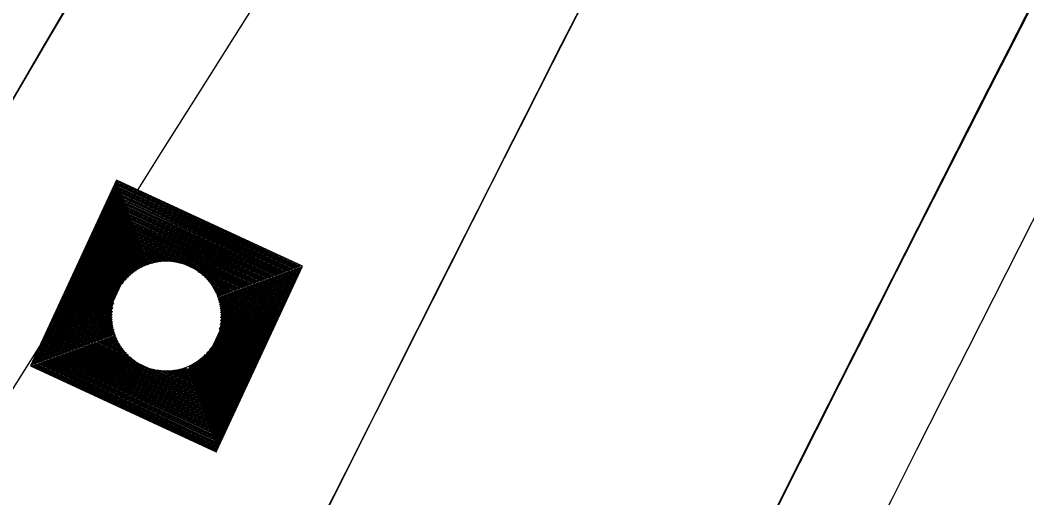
# Model space of a CAD drawing. Extents: x 14104283 to 14129344, y 8637090 to 8673339.
# Drawn here: x 14119000.1 to 14119030.21, y 8668640.24 to 8668654.53 of the extents above; entities that cross this region are included whole.
import ezdxf

# ---------------------------------------------------------------- set-up
doc = ezdxf.new("R2010")
doc.units = 0
for name, color, linetype in [('dsnCellElements', 7, 'Continuous'), ('dsnPaintExistingBrokenLaneLineWhite', 7, 'Continuous'), ('dsnPaintExistingEdgeLineRightWhite', 7, 'Continuous'), ('dsnPaintRemoveLaneLineWhite', 7, 'Continuous'), ('dsnShadingPaved', 7, 'Continuous'), ('dsnStdLabel', 7, 'Continuous'), ('dsnStgShadingPrevPav', 7, 'Continuous'), ('dsnTapeExistingChannelizingLaneYellow', 7, 'Continuous'), ('dsnTapePlaceChannelizingLaneWhite', 7, 'Continuous'), ('dsnTapePlaceChannelizingLaneYellow', 7, 'Continuous'), ('dsnTapeRemoveChannelizingYellow', 7, 'Continuous')]:
    doc.layers.add(name, color=color, linetype=linetype)

msp = doc.modelspace()

# ---------------------------------------------------------------- linework, layer by layer
at = {"layer": 'dsnCellElements'}
msp.add_circle((14119004.47, 8668645.678), 1.65, dxfattribs=at)
at = {"layer": 'dsnPaintExistingBrokenLaneLineWhite'}
for centre, radius, start, end in [((14121592.114, 8667345.675), 2864.949, 147.157369, 157.163302), ((14121955.849, 8666791.923), 3500, 144.954928, 149.507619)]:
    msp.add_arc(centre, radius, start, end, dxfattribs=at)
at = {"layer": 'dsnPaintExistingEdgeLineRightWhite'}
msp.add_arc((14121592.114, 8667345.675), 2852.949, 147.157369, 157.163302, dxfattribs=at)
at = {"layer": 'dsnPaintRemoveLaneLineWhite'}
msp.add_arc((14121592.114, 8667345.675), 2876.949, 151.259893, 153.708666, dxfattribs=at)
at = {"layer": 'dsnShadingPaved'}
for centre, radius, start, end in [((14121955.849, 8666791.923), 3512, 144.954928, 152.692114), ((14121955.849, 8666791.923), 3500, 144.954928, 152.692114), ((14121592.114, 8667345.675), 2888.949, 151.245384, 156.903373), ((14121592.114, 8667345.675), 2876.949, 151.245384, 156.903373)]:
    msp.add_arc(centre, radius, start, end, dxfattribs=at)
at = {"layer": 'dsnStdLabel'}
for points in [[(14119005.963, 8668641.612), (14119008.537, 8668647.171), (14119002.978, 8668649.744), (14119000.404, 8668644.186), (14119005.963, 8668641.612)], [(14119005.96, 8668641.613), (14119008.532, 8668647.169), (14119002.979, 8668649.74), (14119000.409, 8668644.187), (14119005.964, 8668641.615)], [(14119005.957, 8668641.615), (14119008.528, 8668647.168), (14119002.981, 8668649.736), (14119000.413, 8668644.189), (14119005.966, 8668641.618)], [(14119005.985, 8668641.754), (14119008.484, 8668647.152), (14119002.997, 8668649.692), (14119000.457, 8668644.205), (14119005.98, 8668641.648)], [(14119005.969, 8668641.798), (14119008.44, 8668647.135), (14119003.013, 8668649.648), (14119000.501, 8668644.221), (14119005.994, 8668641.678)], [(14119005.953, 8668641.842), (14119008.396, 8668647.119), (14119003.029, 8668649.604), (14119000.544, 8668644.237), (14119006.007, 8668641.708)], [(14119005.937, 8668641.886), (14119008.353, 8668647.103), (14119003.045, 8668649.56), (14119000.588, 8668644.253), (14119005.985, 8668641.754)], [(14119005.921, 8668641.93), (14119008.309, 8668647.087), (14119003.061, 8668649.517), (14119000.632, 8668644.269), (14119005.969, 8668641.798)], [(14119005.905, 8668641.973), (14119008.265, 8668647.071), (14119003.078, 8668649.473), (14119000.676, 8668644.285), (14119005.953, 8668641.842)], [(14119005.889, 8668642.017), (14119008.221, 8668647.055), (14119003.094, 8668649.429), (14119000.72, 8668644.301), (14119005.937, 8668641.886)], [(14119005.873, 8668642.061), (14119008.177, 8668647.039), (14119003.11, 8668649.385), (14119000.764, 8668644.317), (14119005.921, 8668641.93)], [(14119005.857, 8668642.105), (14119008.134, 8668647.023), (14119003.126, 8668649.341), (14119000.807, 8668644.334), (14119005.905, 8668641.973)], [(14119005.841, 8668642.149), (14119008.09, 8668647.007), (14119003.142, 8668649.297), (14119000.851, 8668644.35), (14119005.889, 8668642.017)], [(14119005.825, 8668642.193), (14119008.046, 8668646.991), (14119003.158, 8668649.254), (14119000.895, 8668644.366), (14119005.873, 8668642.061)], [(14119005.808, 8668642.236), (14119008.002, 8668646.975), (14119003.174, 8668649.21), (14119000.939, 8668644.382), (14119005.857, 8668642.105)], [(14119005.792, 8668642.28), (14119007.958, 8668646.959), (14119003.19, 8668649.166), (14119000.983, 8668644.398), (14119005.841, 8668642.149)], [(14119005.776, 8668642.324), (14119007.914, 8668646.942), (14119003.206, 8668649.122), (14119001.026, 8668644.414), (14119005.825, 8668642.193)], [(14119005.76, 8668642.368), (14119007.871, 8668646.926), (14119003.222, 8668649.078), (14119001.07, 8668644.43), (14119005.808, 8668642.236)], [(14119005.744, 8668642.412), (14119007.827, 8668646.91), (14119003.238, 8668649.035), (14119001.114, 8668644.446), (14119005.792, 8668642.28)], [(14119005.728, 8668642.455), (14119007.783, 8668646.894), (14119003.254, 8668648.991), (14119001.158, 8668644.462), (14119005.776, 8668642.324)], [(14119005.712, 8668642.499), (14119007.739, 8668646.878), (14119003.271, 8668648.947), (14119001.202, 8668644.478), (14119005.76, 8668642.368)], [(14119005.696, 8668642.543), (14119007.695, 8668646.862), (14119003.287, 8668648.903), (14119001.245, 8668644.494), (14119005.744, 8668642.412)], [(14119005.68, 8668642.587), (14119007.652, 8668646.846), (14119003.303, 8668648.859), (14119001.289, 8668644.51), (14119005.728, 8668642.455)], [(14119005.664, 8668642.631), (14119007.608, 8668646.83), (14119003.319, 8668648.816), (14119001.333, 8668644.527), (14119005.712, 8668642.499)], [(14119005.648, 8668642.674), (14119007.564, 8668646.814), (14119003.335, 8668648.772), (14119001.377, 8668644.543), (14119005.696, 8668642.543)], [(14119005.632, 8668642.718), (14119007.52, 8668646.798), (14119003.351, 8668648.728), (14119001.421, 8668644.559), (14119005.68, 8668642.587)], [(14119005.615, 8668642.762), (14119007.476, 8668646.782), (14119003.367, 8668648.684), (14119001.465, 8668644.575), (14119005.664, 8668642.631)], [(14119005.599, 8668642.806), (14119007.433, 8668646.766), (14119003.383, 8668648.64), (14119001.508, 8668644.591), (14119005.648, 8668642.674)], [(14119005.583, 8668642.85), (14119007.389, 8668646.749), (14119003.399, 8668648.597), (14119001.552, 8668644.607), (14119005.632, 8668642.718)], [(14119005.567, 8668642.894), (14119007.345, 8668646.733), (14119003.415, 8668648.553), (14119001.596, 8668644.623), (14119005.615, 8668642.762)], [(14119005.551, 8668642.937), (14119007.301, 8668646.717), (14119003.431, 8668648.509), (14119001.64, 8668644.639), (14119005.599, 8668642.806)], [(14119005.535, 8668642.981), (14119007.257, 8668646.701), (14119003.447, 8668648.465), (14119001.684, 8668644.655), (14119005.583, 8668642.85)], [(14119005.519, 8668643.025), (14119007.214, 8668646.685), (14119003.464, 8668648.421), (14119001.727, 8668644.671), (14119005.567, 8668642.894)], [(14119005.503, 8668643.069), (14119007.17, 8668646.669), (14119003.48, 8668648.377), (14119001.771, 8668644.687), (14119005.551, 8668642.937)], [(14119005.487, 8668643.113), (14119007.126, 8668646.653), (14119003.496, 8668648.334), (14119001.815, 8668644.703), (14119005.535, 8668642.981)], [(14119005.471, 8668643.156), (14119007.082, 8668646.637), (14119003.512, 8668648.29), (14119001.859, 8668644.719), (14119005.519, 8668643.025)], [(14119005.455, 8668643.2), (14119007.038, 8668646.621), (14119003.528, 8668648.246), (14119001.903, 8668644.736), (14119005.503, 8668643.069)], [(14119005.439, 8668643.244), (14119006.994, 8668646.605), (14119003.544, 8668648.202), (14119001.946, 8668644.752), (14119005.487, 8668643.113)], [(14119005.422, 8668643.288), (14119006.951, 8668646.589), (14119003.56, 8668648.158), (14119001.99, 8668644.768), (14119005.471, 8668643.156)], [(14119005.406, 8668643.332), (14119006.907, 8668646.573), (14119003.576, 8668648.115), (14119002.034, 8668644.784), (14119005.455, 8668643.2)], [(14119005.39, 8668643.375), (14119006.863, 8668646.556), (14119003.592, 8668648.071), (14119002.078, 8668644.8), (14119005.439, 8668643.244)], [(14119005.374, 8668643.419), (14119006.819, 8668646.54), (14119003.608, 8668648.027), (14119002.122, 8668644.816), (14119005.422, 8668643.288)], [(14119005.358, 8668643.463), (14119006.775, 8668646.524), (14119003.624, 8668647.983), (14119002.165, 8668644.832), (14119005.406, 8668643.332)], [(14119005.342, 8668643.507), (14119006.732, 8668646.508), (14119003.64, 8668647.939), (14119002.209, 8668644.848), (14119005.39, 8668643.375)], [(14119005.326, 8668643.551), (14119006.688, 8668646.492), (14119003.656, 8668647.896), (14119002.253, 8668644.864), (14119005.374, 8668643.419)], [(14119005.31, 8668643.594), (14119006.644, 8668646.476), (14119003.673, 8668647.852), (14119002.297, 8668644.88), (14119005.358, 8668643.463)], [(14119004.865, 8668647.263), (14119003.689, 8668647.808), (14119003.144, 8668646.632)], [(14119004.725, 8668647.292), (14119003.705, 8668647.764), (14119003.232, 8668646.744)], [(14119004.618, 8668647.305), (14119003.721, 8668647.72), (14119003.306, 8668646.823)], [(14119004.527, 8668647.311), (14119003.737, 8668647.676), (14119003.371, 8668646.886)], [(14119004.447, 8668647.312), (14119003.753, 8668647.633), (14119003.432, 8668646.939)], [(14119004.374, 8668647.309), (14119003.769, 8668647.589), (14119003.489, 8668646.984)], [(14119004.307, 8668647.303), (14119003.785, 8668647.545), (14119003.544, 8668647.023)], [(14119004.245, 8668647.296), (14119003.801, 8668647.501), (14119003.596, 8668647.058)], [(14119004.186, 8668647.287), (14119003.817, 8668647.457), (14119003.647, 8668647.089)], [(14119004.131, 8668647.276), (14119003.833, 8668647.414), (14119003.696, 8668647.116)], [(14119004.078, 8668647.264), (14119003.849, 8668647.37), (14119003.744, 8668647.141)], [(14119004.028, 8668647.251), (14119003.866, 8668647.326), (14119003.79, 8668647.163)], [(14119003.98, 8668647.236), (14119003.882, 8668647.282), (14119003.836, 8668647.183)], [(14119003.935, 8668647.221), (14119003.898, 8668647.238), (14119003.881, 8668647.201)], [(14119006.056, 8668645.284), (14119006.6, 8668646.46), (14119005.424, 8668647.005)], [(14119006.084, 8668645.424), (14119006.556, 8668646.444), (14119005.536, 8668646.916)], [(14119006.097, 8668645.531), (14119006.513, 8668646.428), (14119005.616, 8668646.843)], [(14119006.103, 8668645.622), (14119006.469, 8668646.412), (14119005.679, 8668646.778)], [(14119006.104, 8668645.702), (14119006.425, 8668646.396), (14119005.731, 8668646.717)], [(14119006.101, 8668645.775), (14119006.381, 8668646.38), (14119005.776, 8668646.66)], [(14119006.096, 8668645.842), (14119006.337, 8668646.363), (14119005.816, 8668646.605)], [(14119006.088, 8668645.904), (14119006.294, 8668646.347), (14119005.85, 8668646.553)], [(14119006.079, 8668645.963), (14119006.25, 8668646.331), (14119005.881, 8668646.502)], [(14119006.068, 8668646.018), (14119006.206, 8668646.315), (14119005.909, 8668646.453)], [(14119006.056, 8668646.07), (14119006.162, 8668646.299), (14119005.933, 8668646.405)], [(14119006.043, 8668646.12), (14119006.118, 8668646.283), (14119005.956, 8668646.358)], [(14119006.029, 8668646.168), (14119006.074, 8668646.267), (14119005.976, 8668646.313)], [(14119002.885, 8668646.073), (14119002.341, 8668644.896), (14119003.517, 8668644.352)], [(14119006.014, 8668646.214), (14119006.031, 8668646.251), (14119005.994, 8668646.268)], [(14119002.857, 8668645.933), (14119002.385, 8668644.912), (14119003.405, 8668644.44)], [(14119002.844, 8668645.826), (14119002.428, 8668644.929), (14119003.325, 8668644.513)], [(14119002.838, 8668645.735), (14119002.472, 8668644.945), (14119003.262, 8668644.579)], [(14119002.837, 8668645.654), (14119002.516, 8668644.961), (14119003.21, 8668644.64)], [(14119002.84, 8668645.582), (14119002.56, 8668644.977), (14119003.165, 8668644.697)], [(14119002.845, 8668645.515), (14119002.604, 8668644.993), (14119003.125, 8668644.751)], [(14119002.853, 8668645.452), (14119002.647, 8668645.009), (14119003.091, 8668644.804)], [(14119002.862, 8668645.394), (14119002.691, 8668645.025), (14119003.06, 8668644.854)], [(14119002.873, 8668645.338), (14119002.735, 8668645.041), (14119003.032, 8668644.903)], [(14119002.885, 8668645.286), (14119002.779, 8668645.057), (14119003.008, 8668644.951)], [(14119002.898, 8668645.236), (14119002.823, 8668645.073), (14119002.985, 8668644.998)], [(14119002.912, 8668645.188), (14119002.866, 8668645.089), (14119002.965, 8668645.044)], [(14119002.927, 8668645.142), (14119002.91, 8668645.105), (14119002.947, 8668645.088)], [(14119005.262, 8668643.726), (14119005.635, 8668644.533)], [(14119005.278, 8668643.682), (14119005.709, 8668644.613)], [(14119005.294, 8668643.638), (14119005.797, 8668644.725)], [(14119005.133, 8668644.076), (14119005.197, 8668644.215)], [(14119005.149, 8668644.033), (14119005.245, 8668644.24)], [(14119005.165, 8668643.989), (14119005.294, 8668644.268)], [(14119005.181, 8668643.945), (14119005.345, 8668644.298)], [(14119005.197, 8668643.901), (14119005.397, 8668644.333)], [(14119005.213, 8668643.857), (14119005.452, 8668644.372)], [(14119005.23, 8668643.814), (14119005.509, 8668644.417)], [(14119005.246, 8668643.77), (14119005.57, 8668644.47)], [(14119004.076, 8668644.093), (14119005.342, 8668643.507)], [(14119004.216, 8668644.065), (14119005.326, 8668643.551)], [(14119004.323, 8668644.051), (14119005.31, 8668643.594)], [(14119004.414, 8668644.046), (14119005.294, 8668643.638)], [(14119004.494, 8668644.045), (14119005.278, 8668643.682)], [(14119004.567, 8668644.048), (14119005.262, 8668643.726)], [(14119004.634, 8668644.053), (14119005.246, 8668643.77)], [(14119004.696, 8668644.06), (14119005.23, 8668643.814)], [(14119004.755, 8668644.07), (14119005.213, 8668643.857)], [(14119004.81, 8668644.08), (14119005.197, 8668643.901)], [(14119004.863, 8668644.092), (14119005.181, 8668643.945)], [(14119004.913, 8668644.106), (14119005.165, 8668643.989)], [(14119004.96, 8668644.12), (14119005.149, 8668644.033)], [(14119005.006, 8668644.135), (14119005.133, 8668644.076)]]:
    msp.add_lwpolyline(points, dxfattribs=at)
for radius in [2864.949, 2842.949]:
    msp.add_arc((14121592.114, 8667345.675), radius, 151.16499, 155.903428, dxfattribs=at)
at = {"layer": 'dsnStgShadingPrevPav'}
for centre, radius, start, end in [((14123732.957, 8665874.379), 5512, 146.425624, 157.163302), ((14123732.586, 8665873.821), 5512, 146.502133, 150.361956), ((14123732.846, 8665874.198), 5488.008, 146.41277, 150.668735), ((14123732.957, 8665874.379), 5488, 146.421187, 157.163302), ((14121592.114, 8667345.675), 2888.949, 147.236664, 156.233892), ((14121592.107, 8667345.679), 2888.949, 147.236664, 155.318405), ((14121592.114, 8667345.675), 2876.949, 147.240092, 156.233892), ((14121574.889, 8667355.291), 2857.26, 147.215341, 155.938429), ((14121574.765, 8667355.067), 2854.278, 147.211046, 155.933336)]:
    msp.add_arc(centre, radius, start, end, dxfattribs=at)
at = {"layer": 'dsnTapeExistingChannelizingLaneYellow'}
msp.add_arc((14121592.114, 8667345.675), 2888.949, 151.259893, 155.318405, dxfattribs=at)
at = {"layer": 'dsnTapePlaceChannelizingLaneWhite'}
msp.add_arc((14121592.114, 8667345.675), 2876.949, 151.245384, 156.903373, dxfattribs=at)
at = {"layer": 'dsnTapePlaceChannelizingLaneYellow'}
for centre, radius, start, end in [((14121955.849, 8666791.923), 3500, 144.954928, 149.507619), ((14121592.114, 8667345.675), 2888.949, 151.245384, 156.903373)]:
    msp.add_arc(centre, radius, start, end, dxfattribs=at)
at = {"layer": 'dsnTapeRemoveChannelizingYellow'}
msp.add_arc((14121955.849, 8666791.923), 3488, 144.954928, 149.507619, dxfattribs=at)

doc.saveas('drawing.dxf')
